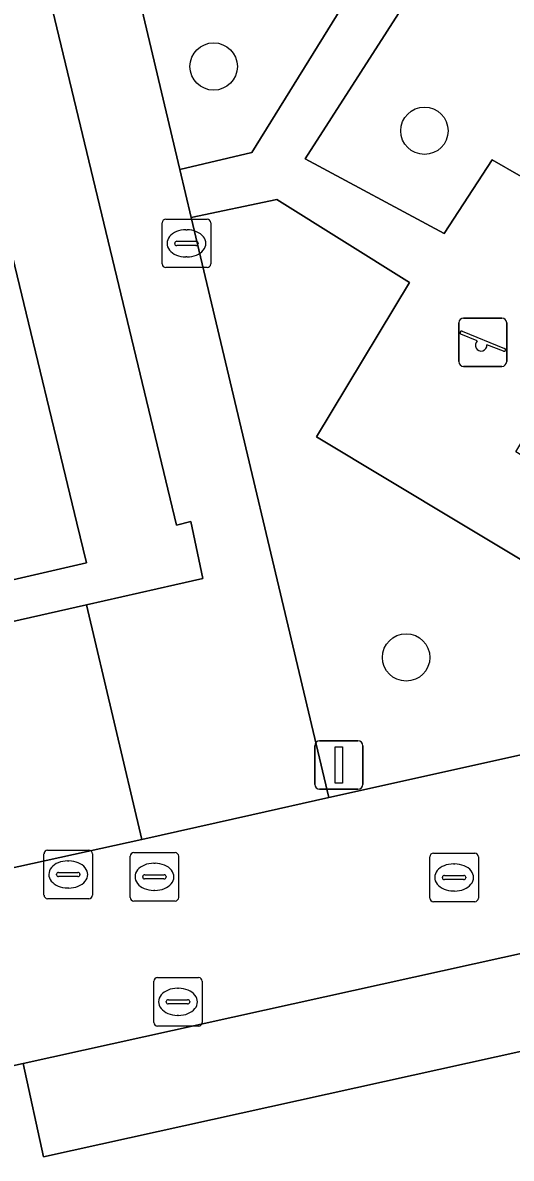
# Model space of a CAD drawing. Extents: x 157793 to 159380, y 380877 to 382313.
# Drawn here: x 158739.78 to 158749.87, y 381236.88 to 381260.34 of the extents above; entities that cross this region are included whole.
import ezdxf

# ---------------------------------------------------------------- set-up
doc = ezdxf.new("R2010")
doc.units = 0
for name, color, linetype in [('IMGEO_Boom', 7, 'Continuous'), ('IMGEO_Erf', 7, 'Continuous'), ('IMGEO_Groenvoorziening', 7, 'Continuous'), ('IMGEO_Kolk', 7, 'Continuous'), ('IMGEO_Lichtmast', 7, 'Continuous'), ('IMGEO_Pand', 7, 'Continuous'), ('IMGEO_Parkeervlak_open', 7, 'Continuous'), ('IMGEO_Rijbaan_lokaal_open', 7, 'Continuous'), ('IMGEO_Rioolput', 7, 'Continuous'), ('IMGEO_Speelvoorziening', 7, 'Continuous'), ('IMGEO_Voetpad_open', 7, 'Continuous')]:
    doc.layers.add(name, color=color, linetype=linetype)

msp = doc.modelspace()

# ---------------------------------------------------------------- linework, layer by layer
at = {"layer": 'IMGEO_Boom'}
for centre in [(158743.723, 381259.432), (158748.074, 381258.104), (158747.696, 381247.223)]:
    msp.add_circle(centre, 0.489, dxfattribs=at)
at = {"layer": 'IMGEO_Erf'}
msp.add_lwpolyline([(158716.618, 381261.072), (158717.602, 381256.76), (158718.575, 381252.502), (158716.22, 381251.964), (158717.258, 381247.418), (158720.27, 381248.112), (158721.922, 381240.947), (158722.336, 381240.814), (158734.689, 381243.644), (158733.939, 381246.694), (158741.101, 381248.308), (158742.919, 381248.72), (158743.498, 381248.851), (158743.252, 381250.035), (158742.956, 381249.954), (158737.038, 381274.547)], dxfattribs=at)
msp.add_lwpolyline([(158729.696, 381259.674), (158728.697, 381263.795), (158725.803, 381263.097), (158725.306, 381265.161), (158724.604, 381268.075), (158727.491, 381268.771), (158726.665, 381272.179), (158730.207, 381273.038), (158735.066, 381274.216), (158736.592, 381267.881), (158738.083, 381261.695), (158739.573, 381255.508), (158740.9, 381250), (158741.099, 381249.175), (158732.708, 381247.241), (158732.04, 381250), (158731.531, 381252.101), (158731.195, 381253.489), (158730.13, 381257.885), (158726.42, 381256.99), (158725.989, 381258.781), (158726.536, 381258.912)], close=True, dxfattribs=at)
at = {"layer": 'IMGEO_Groenvoorziening'}
for points in [[(158748.612, 381264.286), (158741.107, 381268.997), (158740.297, 381268.818), (158743.025, 381257.302), (158744.511, 381257.653)], [(158755.851, 381259.88), (158749.601, 381263.751), (158745.615, 381257.524), (158748.48, 381255.982), (158749.474, 381257.504), (158753.062, 381255.441), (158753.572, 381256.253)], [(158752.601, 381249.851), (158751.562, 381248.346), (158748.811, 381250), (158745.844, 381251.784), (158747.768, 381254.968), (158745.029, 381256.687), (158743.259, 381256.315), (158746.098, 381244.329), (158756.574, 381246.655), (158756.922, 381247.168)]]:
    msp.add_lwpolyline(points, close=True, dxfattribs=at)
at = {"layer": 'IMGEO_Kolk'}
for p, q in [((158742.66, 381255.352), (158742.66, 381256.204)), ((158742.735, 381256.278), (158743.587, 381256.278)), ((158743.148, 381256.058), (158743.173, 381256.058)), ((158743.661, 381256.204), (158743.661, 381255.352)), ((158742.962, 381255.821), (158743.36, 381255.821)), ((158742.919, 381255.772), (158742.919, 381255.784)), ((158743.357, 381255.735), (158742.959, 381255.735)), ((158743.403, 381255.784), (158743.403, 381255.772)), ((158743.171, 381255.498), (158743.146, 381255.498)), ((158743.587, 381255.278), (158742.735, 381255.278))]:
    msp.add_line(p, q, dxfattribs=at)
for points in [[(158742.66, 381255.352), (158742.66, 381256.204)], [(158742.735, 381256.278), (158743.587, 381256.278)], [(158743.661, 381256.204), (158743.661, 381255.352)], [(158743.587, 381255.278), (158742.735, 381255.278)]]:
    msp.add_lwpolyline(points, dxfattribs=at)
for centre, radius, start, end in [((158742.737, 381256.202), 0.0765, 91.552, 178.448), ((158742.737, 381256.202), 0.0765, 91.552, 178.448), ((158743.585, 381256.202), 0.0765, 1.552, 88.448), ((158743.585, 381256.202), 0.0765, 1.552, 88.448), ((158742.959, 381255.781), 0.0403, 85.8775, 175.7526), ((158743.364, 381255.783), 0.0386, 1.7309, 96.639), ((158742.956, 381255.771), 0.0366, 178.938, 274.7102), ((158743.36, 381255.778), 0.043, 264.8664, 352.4533), ((158742.737, 381255.354), 0.0765, 181.552, 268.448), ((158742.737, 381255.354), 0.0765, 181.552, 268.448), ((158743.585, 381255.354), 0.0765, 271.552, 358.448), ((158743.585, 381255.354), 0.0765, 271.552, 358.448)]:
    msp.add_arc(centre, radius, start, end, dxfattribs=at)
for centre, major_axis, ratio, start_param, end_param in [((158743.147, 381255.778), (-0.387, 0.002), 0.722429, 4.712389, 7.853982), ((158743.172, 381255.778), (-0.39, 0.002), 0.717154, 1.570796, 4.712389)]:
    msp.add_ellipse(centre, major_axis=major_axis, ratio=ratio, start_param=start_param, end_param=end_param, dxfattribs=at)
at = {"layer": 'IMGEO_Lichtmast'}
for p, q in [((158745.911, 381245.499), (158746.701, 381245.499)), ((158746.701, 381245.499), (158745.911, 381245.499)), ((158745.811, 381244.599), (158745.811, 381245.399)), ((158745.811, 381245.399), (158745.811, 381244.599)), ((158746.801, 381245.399), (158746.801, 381244.599)), ((158746.801, 381244.599), (158746.801, 381245.399)), ((158746.701, 381244.499), (158745.911, 381244.499)), ((158745.911, 381244.499), (158746.701, 381244.499))]:
    msp.add_line(p, q, dxfattribs=at)
msp.add_lwpolyline([(158746.231, 381245.374), (158746.381, 381245.374), (158746.381, 381244.624), (158746.231, 381244.624), (158746.231, 381245.374)], dxfattribs=at)
for centre, start, end in [((158745.911, 381245.399), 90, 180), ((158745.911, 381245.399), 90, 180), ((158746.701, 381245.399), 0, 90), ((158746.701, 381245.399), 360, 90), ((158745.911, 381244.599), 180, 270), ((158745.911, 381244.599), 180, 270), ((158746.701, 381244.599), 270, 0), ((158746.701, 381244.599), 270, 0)]:
    msp.add_arc(centre, 0.1, start, end, dxfattribs=at)
at = {"layer": 'IMGEO_Pand'}
msp.add_lwpolyline([(158731.195, 381253.489), (158731.531, 381252.101), (158732.04, 381250), (158732.708, 381247.241), (158741.099, 381249.175), (158740.9, 381250), (158739.573, 381255.508)], close=True, dxfattribs=at)
at = {"layer": 'IMGEO_Parkeervlak_open'}
for points in [[(158741.101, 381248.308), (158733.939, 381246.694), (158734.689, 381243.644), (158735.119, 381241.895), (158742.237, 381243.463)], [(158760.248, 381243.356), (158739.788, 381238.832), (158740.212, 381236.908), (158760.677, 381241.428)]]:
    msp.add_lwpolyline(points, close=True, dxfattribs=at)
at = {"layer": 'IMGEO_Rijbaan_lokaal_open'}
for points in [[(158670.72, 381290.986), (158671.453, 381288.156), (158676.756, 381265.295), (158676.268, 381263.721), (158683.168, 381234.722), (158685.251, 381226.548), (158705.376, 381231.347), (158708.347, 381232.181), (158713.376, 381233.016), (158739.788, 381238.832), (158760.248, 381243.356)], [(158758.745, 381247.134), (158756.574, 381246.655), (158746.098, 381244.329), (158744.514, 381243.974), (158742.237, 381243.463), (158735.119, 381241.895), (158722.329, 381239.078), (158713.157, 381237.058), (158712.295, 381236.887), (158707.972, 381236.452), (158704.763, 381235.745), (158691.974, 381232.75), (158691.394, 381232.614)]]:
    msp.add_lwpolyline(points, dxfattribs=at)
at = {"layer": 'IMGEO_Rioolput'}
for p, q in [((158740.22, 381242.313), (158740.22, 381243.165)), ((158740.295, 381243.239), (158741.147, 381243.239)), ((158741.221, 381243.165), (158741.221, 381242.313)), ((158742.074, 381243.19), (158742.926, 381243.19)), ((158748.261, 381243.177), (158749.113, 381243.177)), ((158740.708, 381243.019), (158740.733, 381243.019)), ((158741.999, 381242.264), (158741.999, 381243.116)), ((158742.487, 381242.97), (158742.512, 381242.97)), ((158743, 381243.116), (158743, 381242.264)), ((158748.186, 381242.251), (158748.186, 381243.103)), ((158748.674, 381242.957), (158748.699, 381242.957)), ((158749.187, 381243.103), (158749.187, 381242.251)), ((158740.479, 381242.733), (158740.479, 381242.745)), ((158740.917, 381242.696), (158740.519, 381242.696)), ((158740.522, 381242.782), (158740.92, 381242.782)), ((158740.963, 381242.745), (158740.963, 381242.733)), ((158742.258, 381242.684), (158742.258, 381242.696)), ((158742.301, 381242.733), (158742.699, 381242.733)), ((158742.742, 381242.696), (158742.742, 381242.684)), ((158748.445, 381242.671), (158748.445, 381242.683)), ((158748.488, 381242.72), (158748.886, 381242.72)), ((158748.929, 381242.683), (158748.929, 381242.671)), ((158740.731, 381242.459), (158740.706, 381242.459)), ((158742.696, 381242.647), (158742.298, 381242.647)), ((158748.883, 381242.634), (158748.485, 381242.634)), ((158741.147, 381242.239), (158740.295, 381242.239)), ((158742.51, 381242.41), (158742.485, 381242.41)), ((158748.697, 381242.397), (158748.672, 381242.397)), ((158742.926, 381242.19), (158742.074, 381242.19)), ((158749.113, 381242.177), (158748.261, 381242.177)), ((158742.561, 381240.608), (158743.413, 381240.608)), ((158742.486, 381239.682), (158742.486, 381240.534)), ((158742.974, 381240.388), (158742.999, 381240.388)), ((158743.487, 381240.534), (158743.487, 381239.682)), ((158742.745, 381240.102), (158742.745, 381240.114)), ((158742.788, 381240.151), (158743.186, 381240.151)), ((158743.229, 381240.114), (158743.229, 381240.102)), ((158743.183, 381240.065), (158742.785, 381240.065)), ((158742.997, 381239.828), (158742.972, 381239.828)), ((158743.413, 381239.608), (158742.561, 381239.608))]:
    msp.add_line(p, q, dxfattribs=at)
for points in [[(158740.22, 381242.313), (158740.22, 381243.165)], [(158740.295, 381243.239), (158741.147, 381243.239)], [(158741.221, 381243.165), (158741.221, 381242.313)], [(158742.074, 381243.19), (158742.926, 381243.19)], [(158748.261, 381243.177), (158749.113, 381243.177)], [(158741.999, 381242.264), (158741.999, 381243.116)], [(158743, 381243.116), (158743, 381242.264)], [(158748.186, 381242.251), (158748.186, 381243.103)], [(158749.187, 381243.103), (158749.187, 381242.251)], [(158741.147, 381242.239), (158740.295, 381242.239)], [(158742.926, 381242.19), (158742.074, 381242.19)], [(158749.113, 381242.177), (158748.261, 381242.177)], [(158742.561, 381240.608), (158743.413, 381240.608)], [(158742.486, 381239.682), (158742.486, 381240.534)], [(158743.487, 381240.534), (158743.487, 381239.682)], [(158743.413, 381239.608), (158742.561, 381239.608)]]:
    msp.add_lwpolyline(points, dxfattribs=at)
for centre, radius, start, end in [((158740.297, 381243.163), 0.0765, 91.552, 178.448), ((158740.297, 381243.163), 0.0765, 91.552, 178.448), ((158741.145, 381243.163), 0.0765, 1.552, 88.448), ((158741.145, 381243.163), 0.0765, 1.552, 88.448), ((158742.076, 381243.114), 0.0765, 91.552, 178.448), ((158742.076, 381243.114), 0.0765, 91.552, 178.448), ((158742.924, 381243.114), 0.0765, 1.552, 88.448), ((158742.924, 381243.114), 0.0765, 1.552, 88.448), ((158748.263, 381243.101), 0.0765, 91.552, 178.448), ((158748.263, 381243.101), 0.0765, 91.552, 178.448), ((158749.111, 381243.101), 0.0765, 1.552, 88.448), ((158749.111, 381243.101), 0.0765, 1.552, 88.448), ((158740.519, 381242.742), 0.0403, 85.8775, 175.7526), ((158740.516, 381242.732), 0.0366, 178.938, 274.7102), ((158740.92, 381242.739), 0.043, 264.8664, 352.4533), ((158740.924, 381242.744), 0.0386, 1.7309, 96.639), ((158742.298, 381242.693), 0.0403, 85.8775, 175.7526), ((158742.295, 381242.683), 0.0366, 178.938, 274.7102), ((158742.699, 381242.69), 0.043, 264.8664, 352.4533), ((158742.703, 381242.695), 0.0386, 1.7309, 96.639), ((158748.485, 381242.68), 0.0403, 85.8775, 175.7526), ((158748.89, 381242.682), 0.0386, 1.7309, 96.639), ((158748.482, 381242.67), 0.0366, 178.938, 274.7102), ((158748.886, 381242.677), 0.043, 264.8664, 352.4533), ((158740.297, 381242.315), 0.0765, 181.552, 268.448), ((158740.297, 381242.315), 0.0765, 181.552, 268.448), ((158741.145, 381242.315), 0.0765, 271.552, 358.448), ((158741.145, 381242.315), 0.0765, 271.552, 358.448), ((158742.076, 381242.266), 0.0765, 181.552, 268.448), ((158742.076, 381242.266), 0.0765, 181.552, 268.448), ((158742.924, 381242.266), 0.0765, 271.552, 358.448), ((158742.924, 381242.266), 0.0765, 271.552, 358.448), ((158748.263, 381242.253), 0.0765, 181.552, 268.448), ((158748.263, 381242.253), 0.0765, 181.552, 268.448), ((158749.111, 381242.253), 0.0765, 271.552, 358.448), ((158749.111, 381242.253), 0.0765, 271.552, 358.448), ((158742.563, 381240.532), 0.0765, 91.552, 178.448), ((158742.563, 381240.532), 0.0765, 91.552, 178.448), ((158743.411, 381240.532), 0.0765, 1.552, 88.448), ((158743.411, 381240.532), 0.0765, 1.552, 88.448), ((158742.785, 381240.111), 0.0403, 85.8775, 175.7526), ((158742.782, 381240.101), 0.0366, 178.938, 274.7102), ((158743.186, 381240.108), 0.043, 264.8664, 352.4533), ((158743.19, 381240.113), 0.0386, 1.7309, 96.639), ((158742.563, 381239.684), 0.0765, 181.552, 268.448), ((158742.563, 381239.684), 0.0765, 181.552, 268.448), ((158743.411, 381239.684), 0.0765, 271.552, 358.448), ((158743.411, 381239.684), 0.0765, 271.552, 358.448)]:
    msp.add_arc(centre, radius, start, end, dxfattribs=at)
for centre, major_axis, ratio, start_param, end_param in [((158740.707, 381242.739), (-0.387, 0.002), 0.722429, 4.712389, 7.853982), ((158740.732, 381242.739), (-0.39, 0.002), 0.717154, 1.570796, 4.712389), ((158742.486, 381242.69), (-0.387, 0.002), 0.722429, 4.712389, 7.853982), ((158742.511, 381242.69), (-0.39, 0.002), 0.717154, 1.570796, 4.712389), ((158748.673, 381242.677), (-0.387, 0.002), 0.722429, 4.712389, 7.853982), ((158748.698, 381242.677), (-0.39, 0.002), 0.717154, 1.570796, 4.712389), ((158742.973, 381240.108), (-0.387, 0.002), 0.722429, 4.712389, 7.853982), ((158742.998, 381240.108), (-0.39, 0.002), 0.717154, 1.570796, 4.712389)]:
    msp.add_ellipse(centre, major_axis=major_axis, ratio=ratio, start_param=start_param, end_param=end_param, dxfattribs=at)
at = {"layer": 'IMGEO_Speelvoorziening'}
for p, q in [((158748.882, 381254.236), (158749.672, 381254.236)), ((158749.672, 381254.236), (158748.882, 381254.236)), ((158748.782, 381253.336), (158748.782, 381254.136)), ((158748.782, 381254.136), (158748.782, 381253.336)), ((158748.851, 381253.961), (158749.727, 381253.608)), ((158749.772, 381254.136), (158749.772, 381253.336)), ((158749.772, 381253.336), (158749.772, 381254.136)), ((158749.165, 381253.764), (158748.826, 381253.901)), ((158749.703, 381253.548), (158749.363, 381253.685)), ((158749.672, 381253.236), (158748.882, 381253.236)), ((158748.882, 381253.236), (158749.672, 381253.236))]:
    msp.add_line(p, q, dxfattribs=at)
for centre, radius, start, end in [((158748.882, 381254.136), 0.1, 90, 180), ((158748.882, 381254.136), 0.1, 90, 180), ((158749.672, 381254.136), 0.1, 0, 90), ((158749.672, 381254.136), 0.1, 360, 90), ((158748.839, 381253.931), 0.0327, 68.078, 248.078), ((158749.244, 381253.674), 0.12, 130.9928, 5.1632), ((158749.715, 381253.578), 0.0327, 248.078, 68.078), ((158748.882, 381253.336), 0.1, 180, 270), ((158748.882, 381253.336), 0.1, 180, 270), ((158749.672, 381253.336), 0.1, 270, 0), ((158749.672, 381253.336), 0.1, 270, 0)]:
    msp.add_arc(centre, radius, start, end, dxfattribs=at)
at = {"layer": 'IMGEO_Voetpad_open'}
for points in [[(158737.038, 381274.547), (158742.956, 381249.954), (158743.252, 381250.035), (158743.498, 381248.851), (158742.919, 381248.72), (158741.101, 381248.308), (158742.237, 381243.463), (158744.514, 381243.974), (158746.098, 381244.329), (158743.259, 381256.315), (158743.025, 381257.302), (158740.297, 381268.818)], [(158748.612, 381264.286), (158744.511, 381257.653), (158743.025, 381257.302), (158743.259, 381256.315), (158745.029, 381256.687), (158747.768, 381254.968), (158745.844, 381251.784), (158748.811, 381250), (158751.562, 381248.346), (158752.601, 381249.851), (158752.358, 381250), (158749.961, 381251.472), (158751.923, 381254.721), (158753.461, 381253.792), (158755.155, 381256.863), (158757.467, 381260.666)], [(158760.248, 381243.356), (158760.677, 381241.428), (158740.212, 381236.908), (158739.788, 381238.832), (158713.376, 381233.016), (158708.347, 381232.181), (158705.376, 381231.347), (158705.816, 381229.424), (158685.707, 381224.633), (158685.251, 381226.548)]]:
    msp.add_lwpolyline(points, dxfattribs=at)
msp.add_lwpolyline([(158749.474, 381257.504), (158748.48, 381255.982), (158745.615, 381257.524), (158749.601, 381263.751), (158755.851, 381259.88), (158753.572, 381256.253), (158753.062, 381255.441)], close=True, dxfattribs=at)

doc.saveas('drawing.dxf')
